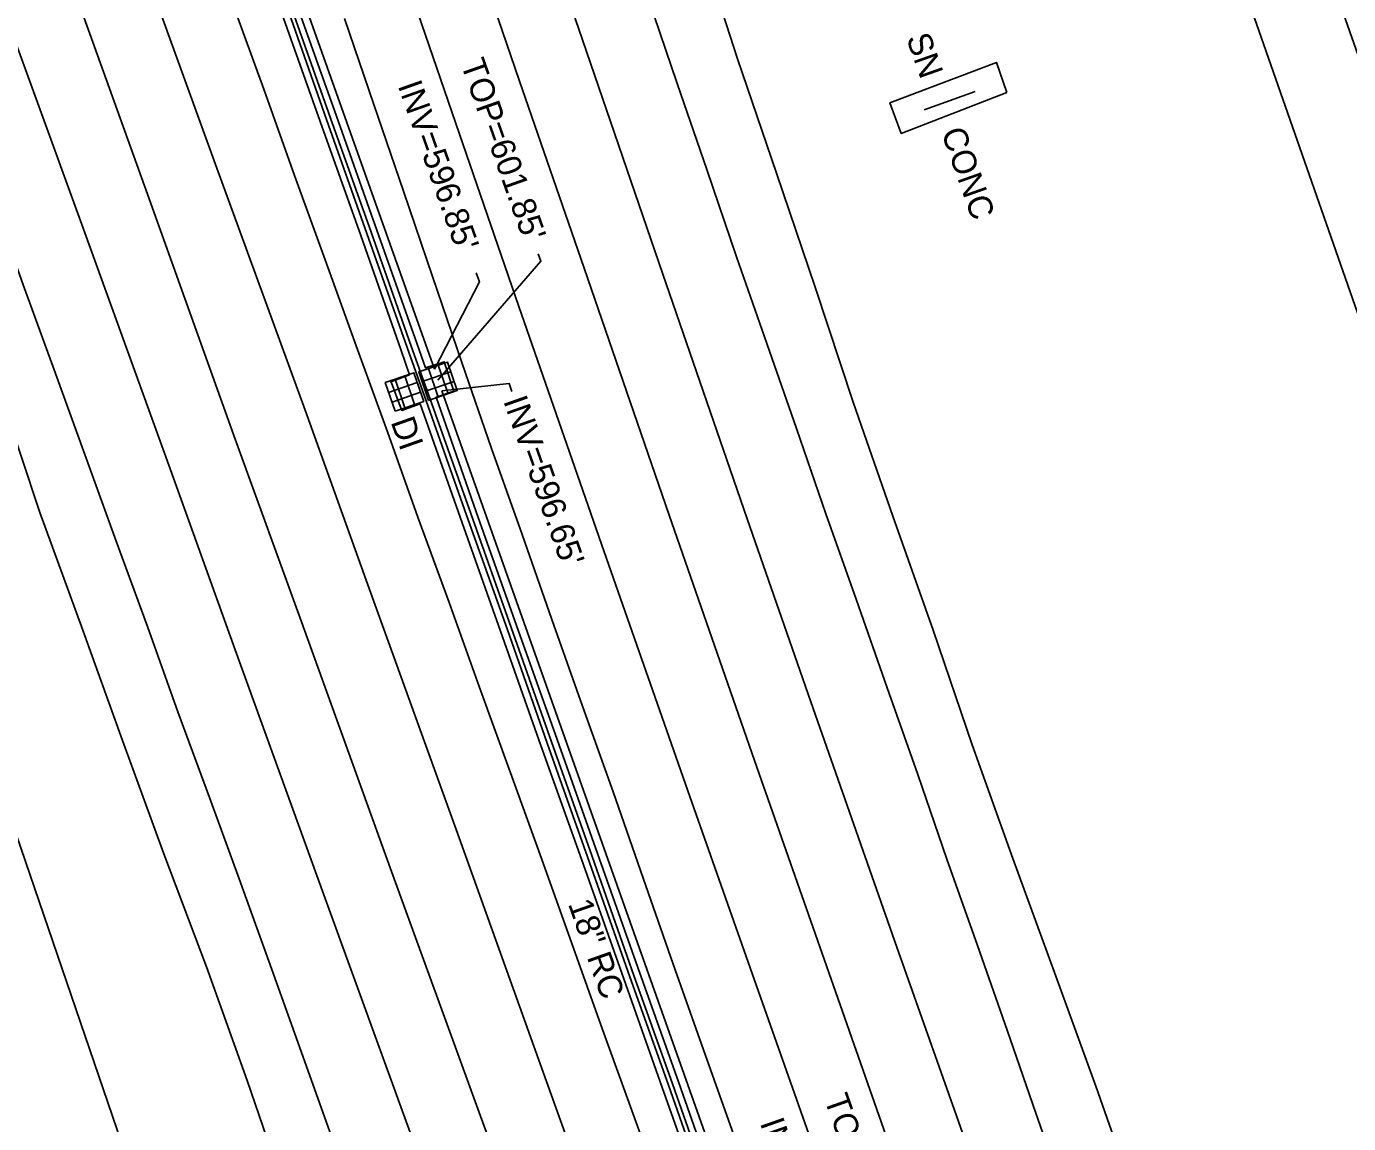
# Model space of a CAD drawing. Extents: x 2004847 to 2009016, y 1134161 to 1140101.
# Drawn here: x 2005479.2 to 2005697.7, y 1138073 to 1138254.4 of the extents above; entities that cross this region are included whole.
import ezdxf

# ---------------------------------------------------------------- set-up
doc = ezdxf.new("R2010")
doc.units = 0
for name, color, linetype in [('RD_EX_BldgApp', 7, 'Continuous'), ('RD_EX_Conc', 7, 'Continuous'), ('RD_EX_DR_Inlet', 7, 'Continuous'), ('RD_EX_DR_Inlet_txCode', 7, 'Continuous'), ('RD_EX_DR_Pipe', 7, 'Continuous'), ('RD_EX_DR_Pipe_txCode', 7, 'Continuous'), ('RD_EX_Fence_Other', 7, 'Continuous'), ('RD_EX_H2O', 7, 'Continuous'), ('RD_EX_Pavement_Markings', 7, 'Continuous'), ('RD_EX_Road', 7, 'Continuous'), ('RD_EX_VEG', 7, 'Continuous'), ('RD_Sketch3', 7, 'Continuous')]:
    doc.layers.add(name, color=color, linetype=linetype)

msp = doc.modelspace()

# ---------------------------------------------------------------- linework, layer by layer
at = {"layer": 'RD_EX_BldgApp'}
msp.add_line((2005635.96, 1138243.67), (2005627.55, 1138240.63), dxfattribs=at)
at = {"layer": 'RD_EX_Conc'}
for points in [[(2005522.19, 1138257.89), (2005528.8, 1138239.04), (2005535.48, 1138220.18), (2005542.13, 1138201.33), (2005545.25, 1138192.53), (2005551.96, 1138173.64), (2005558.64, 1138154.8), (2005565.29, 1138135.91), (2005571.95, 1138117.11), (2005578.59, 1138098.22), (2005585.29, 1138079.35), (2005591.94, 1138060.52), (2005598.62, 1138041.63), (2005605.41, 1138022.35), (2005612.13, 1138003.48), (2005613.77, 1137998.79)], [(2005522.82, 1138258.11), (2005529.48, 1138239.27), (2005536.16, 1138220.42), (2005542.82, 1138201.56), (2005545.94, 1138192.77), (2005552.63, 1138173.87), (2005559.31, 1138155.03), (2005565.97, 1138136.16), (2005572.62, 1138117.34), (2005579.28, 1138098.46), (2005585.97, 1138079.6), (2005592.6, 1138060.75), (2005599.29, 1138041.87), (2005606.09, 1138022.59), (2005612.8, 1138003.72), (2005614.45, 1137999.03)], [(2005641.2, 1138243.48), (2005623.78, 1138236.74), (2005621.91, 1138241.78), (2005639.49, 1138248.48), (2005641.2, 1138243.48)]]:
    msp.add_lwpolyline(points, dxfattribs=at)
at = {"layer": 'RD_EX_DR_Inlet'}
for p, q in [((2005545.65, 1138197.86), (2005547.27, 1138193.13)), ((2005547.26, 1138198.41), (2005548.88, 1138193.69)), ((2005539.07, 1138193.92), (2005543.8, 1138195.54)), ((2005540.13, 1138196.08), (2005541.75, 1138191.35)), ((2005541.74, 1138196.63), (2005543.36, 1138191.9)), ((2005544.6, 1138195.7), (2005549.33, 1138197.33)), ((2005545.15, 1138194.1), (2005549.88, 1138195.72)), ((2005539.63, 1138192.31), (2005544.36, 1138193.93))]:
    msp.add_line(p, q, dxfattribs=at)
for points in [[(2005545.67, 1138192.58), (2005544.04, 1138197.31), (2005548.77, 1138198.93), (2005550.4, 1138194.2)], [(2005540.15, 1138190.8), (2005538.52, 1138195.53), (2005543.25, 1138197.15), (2005544.87, 1138192.42)]]:
    msp.add_lwpolyline(points, close=True, dxfattribs=at)
at = {"layer": 'RD_EX_DR_Inlet_txCode'}
for points in [[(2005547.22, 1138195.95), (2005564.22, 1138215.61), (2005563.79, 1138216.84)], [(2005546.64, 1138197.75), (2005554.08, 1138212.17), (2005553.55, 1138213.68)], [(2005547.86, 1138194.15), (2005558.99, 1138195.37), (2005559.45, 1138194.06)]]:
    msp.add_lwpolyline(points, dxfattribs=at)
at = {"layer": 'RD_EX_DR_Pipe'}
for p, q in [((2005492.9, 1138349.33), (2005546.64, 1138197.75)), ((2005547.86, 1138194.15), (2005606.92, 1138027.43))]:
    msp.add_line(p, q, dxfattribs=at)
at = {"layer": 'RD_EX_Fence_Other'}
msp.add_lwpolyline([(2005745.2, 1138077.7), (2005734.87, 1138106.23), (2005707.5, 1138183.28), (2005676.14, 1138273.06), (2005651.84, 1138341.76), (2005621.99, 1138424.97), (2005599.09, 1138488.22), (2005571.21, 1138570.22), (2005540.22, 1138656.02), (2005513.7, 1138731.21), (2005485.61, 1138810.48), (2005460.95, 1138877.54), (2005433.24, 1138957.41), (2005403.81, 1139043.22), (2005384.61, 1139099.04), (2005341.78, 1139216.01), (2005309.56, 1139306.93), (2005274.94, 1139406.13)], dxfattribs=at)
at = {"layer": 'RD_EX_H2O'}
msp.add_lwpolyline([(2005471.87, 1138887.95), (2005497.78, 1138815.38), (2005524.51, 1138742.04), (2005550.26, 1138669.15), (2005576.78, 1138597.72), (2005601.39, 1138524.1), (2005626.92, 1138450.25), (2005654.19, 1138374.96), (2005680.69, 1138302.53), (2005706.44, 1138229.22), (2005734.3, 1138151.24), (2005761.38, 1138075.97), (2005788.89, 1137997.69), (2005816.8, 1137918.93), (2005844.2, 1137841.48), (2005870.19, 1137765.6), (2005896.66, 1137690.53), (2005920.78, 1137615.18), (2005947.05, 1137540.88)], dxfattribs=at)
at = {"layer": 'RD_EX_Pavement_Markings'}
for points in [[(2005546.78, 1138286.18), (2005560.66, 1138245.51), (2005571.36, 1138214.43), (2005585.43, 1138173.61), (2005599.53, 1138133.03), (2005613.67, 1138092.65), (2005624.28, 1138062.47), (2005638.93, 1138020.85)], [(2005559.98, 1138284.37), (2005570.42, 1138254.12), (2005584.36, 1138213.47), (2005598.32, 1138173.01), (2005608.84, 1138142.73), (2005623.07, 1138102.2), (2005637.35, 1138061.7), (2005648.13, 1138030.82), (2005650.65, 1138023.79)], [(2005536.29, 1138278.86), (2005550.2, 1138238.37), (2005560.6, 1138208.09), (2005574.66, 1138167.53), (2005588.85, 1138127.08), (2005599.51, 1138096.75), (2005613.8, 1138056.28), (2005628.29, 1138015.02)], [(2005495.81, 1138272.12), (2005510.48, 1138231.58), (2005525.27, 1138191), (2005536.15, 1138160.72), (2005550.73, 1138120.26), (2005565.14, 1138079.95), (2005576.22, 1138049.11), (2005590.83, 1138008.48), (2005596.84, 1137991.64), (2005602.85, 1137974.8)], [(2005458.31, 1138268.4), (2005463.38, 1138254.25), (2005468.53, 1138240.26), (2005473.59, 1138225.85), (2005478.66, 1138211.68), (2005483.8, 1138197.66), (2005488.87, 1138183.66), (2005494.06, 1138169.34), (2005499.2, 1138155.22), (2005504.26, 1138141.07), (2005509.48, 1138126.93), (2005514.6, 1138112.89), (2005519.78, 1138098.5), (2005524.9, 1138084.19), (2005529.91, 1138070.11), (2005534.99, 1138055.99), (2005540.09, 1138042.23), (2005545.31, 1138028.16), (2005551.86, 1138009.91), (2005559.41, 1137989.04)], [(2005484.67, 1138267.21), (2005499.23, 1138226.69), (2005513.69, 1138186.16), (2005524.7, 1138155.99), (2005539.35, 1138115.31), (2005554.02, 1138074.86), (2005565.03, 1138044.75), (2005579.65, 1138004.36), (2005585.73, 1137987.48), (2005591.82, 1137970.6)], [(2005473.46, 1138262.68), (2005488.15, 1138222.26), (2005502.75, 1138181.89), (2005513.73, 1138151.36), (2005528.39, 1138110.82), (2005543.09, 1138070.34), (2005553.87, 1138040.15), (2005570.31, 1137995.12)], [(2005581.93, 1138259.14), (2005586.72, 1138244.99), (2005591.65, 1138230.75), (2005596.57, 1138216.31), (2005601.55, 1138202), (2005606.45, 1138187.92), (2005611.31, 1138173.85), (2005616.32, 1138159.72), (2005621.47, 1138145.07), (2005626.49, 1138130.72), (2005631.31, 1138116.72), (2005636.35, 1138102.46), (2005641.25, 1138088.44), (2005646.03, 1138074.72), (2005666.71, 1138015.66)], [(2005513.3, 1138258.09), (2005518.44, 1138244.02), (2005523.54, 1138229.76), (2005528.61, 1138215.82), (2005533.73, 1138201.62), (2005538.87, 1138187.41), (2005543.9, 1138173.28), (2005549.08, 1138159.18), (2005554.02, 1138145.27), (2005559.22, 1138131.02), (2005564.34, 1138116.84), (2005569.36, 1138102.77), (2005574.4, 1138088.6), (2005579.47, 1138074.55), (2005584.58, 1138060.34), (2005589.68, 1138046.22), (2005594.79, 1138032.02), (2005599.83, 1138017.89), (2005607.45, 1137996.51)], [(2005531.77, 1138255.74), (2005536.6, 1138241.53), (2005541.53, 1138227.19), (2005546.34, 1138213.09), (2005551.19, 1138198.83), (2005556.09, 1138184.66), (2005561.12, 1138170.42), (2005566.06, 1138156.38), (2005571.13, 1138142.02), (2005576.15, 1138127.87), (2005581.11, 1138113.6), (2005586.1, 1138099.39), (2005591.1, 1138085.19), (2005596.1, 1138071.09), (2005601.07, 1138056.94), (2005606.13, 1138042.75), (2005611.04, 1138028.54), (2005615.95, 1138014.5), (2005621.53, 1137998.7)]]:
    msp.add_lwpolyline(points, dxfattribs=at)
at = {"layer": 'RD_EX_Road'}
for points in [[(2005448.5, 1138268.49), (2005455.66, 1138249.72), (2005462.44, 1138231.04), (2005468.39, 1138211.87), (2005475.17, 1138193.02), (2005481.46, 1138174.03), (2005488.31, 1138155.22), (2005495.09, 1138136.36), (2005501.91, 1138117.6), (2005509, 1138098.95), (2005515.71, 1138080.14), (2005522.19, 1138061.2), (2005528.78, 1138042.2), (2005535.72, 1138024.6), (2005542.98, 1138005.97), (2005550.34, 1137985.8)], [(2005590.57, 1138268.17), (2005596.73, 1138249.08), (2005603.14, 1138230.16), (2005609.57, 1138211.3), (2005615.82, 1138192.3), (2005622.36, 1138173.45), (2005629.02, 1138154.58), (2005635.51, 1138135.64), (2005642.23, 1138116.84), (2005649.07, 1138098.01), (2005655.9, 1138079.2), (2005662.55, 1138060.36), (2005669.23, 1138041.51), (2005677.32, 1138019.39)], [(2005521.09, 1138257.51), (2005527.77, 1138238.69), (2005534.46, 1138219.84), (2005541.11, 1138200.98), (2005542.53, 1138196.83), (2005539.43, 1138195.67), (2005539.52, 1138195.47), (2005539.52, 1138195.47), (2005540.66, 1138192.51), (2005541.24, 1138190.93), (2005544.26, 1138192.02), (2005550.9, 1138173.26), (2005557.56, 1138154.42), (2005564.24, 1138135.54), (2005570.92, 1138116.75), (2005577.62, 1138097.87), (2005584.28, 1138079), (2005590.94, 1138060.17)], [(2005523.76, 1138258.43), (2005530.44, 1138239.6), (2005537.11, 1138220.74), (2005543.76, 1138201.88), (2005545.15, 1138197.96), (2005548.25, 1138198.99), (2005549.82, 1138194.1), (2005546.9, 1138193.1), (2005553.53, 1138174.19), (2005560.21, 1138155.35), (2005566.93, 1138136.5), (2005573.6, 1138117.68), (2005580.24, 1138098.8), (2005586.94, 1138079.94), (2005593.6, 1138061.1)]]:
    msp.add_lwpolyline(points, dxfattribs=at)
at = {"layer": 'RD_EX_VEG'}
msp.add_lwpolyline([(2005631.57, 1137688.41), (2005602.31, 1137772.31), (2005569.94, 1137863.34), (2005535.14, 1137958.28), (2005501.77, 1138049.88), (2005469.93, 1138142.96)], dxfattribs=at)

# ---------------------------------------------------------------- texts
at = {"layer": 'RD_EX_DR_Inlet_txCode'}
for s, p in [("TOP=601.85'", (2005550.94, 1138248.26)), ("INV=596.85'", (2005540.54, 1138244.65)), ("INV=596.65'", (2005557.97, 1138192.52)), ('DI', (2005539.37, 1138189.05)), ("TOP=599.20'", (2005611, 1138077.11)), ("INV=594.63'", (2005600.38, 1138073.13))]:
    msp.add_text(s, height=4, rotation=289.4494, dxfattribs=at).set_placement(p)
at = {"layer": 'RD_EX_DR_Pipe_txCode'}
msp.add_text('18" RC', height=4, rotation=289.4494, dxfattribs=at).set_placement((2005568.68, 1138109.36))
at = {"layer": 'RD_Sketch3'}
for s, p in [('SN', (2005624.56, 1138252.51)), ('CONC', (2005630.33, 1138236.94))]:
    msp.add_text(s, height=4, rotation=289.4494, dxfattribs=at).set_placement(p)

doc.saveas('drawing.dxf')
